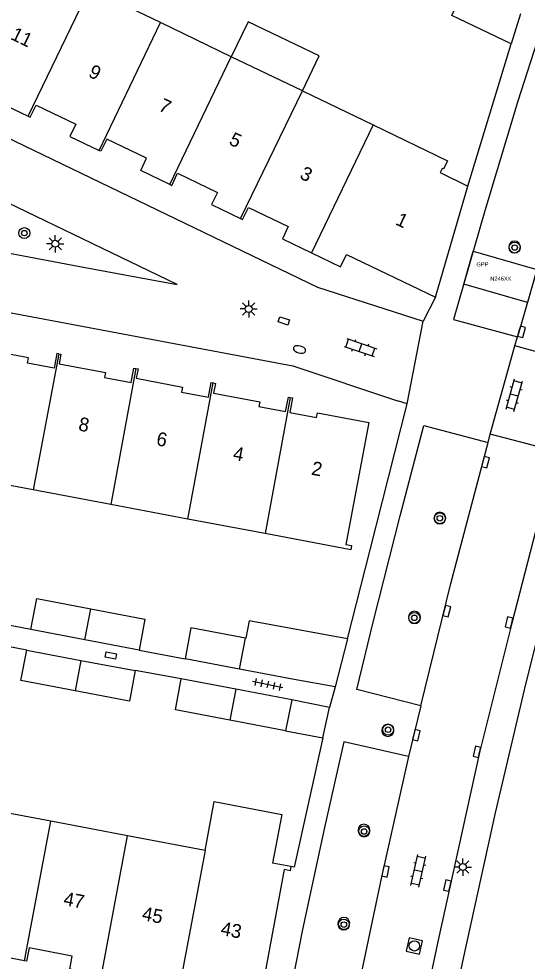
# Model space of a CAD drawing. Extents: x 124000 to 128010, y 398999 to 403000.
# Drawn here: x 126798 to 126834.9, y 399171.6 to 399240 of the extents above; entities that cross this region are included whole.
import ezdxf

# ---------------------------------------------------------------- set-up
doc = ezdxf.new("R2010")
doc.units = 0
for name, color, linetype in [('bp-anno-kenteken', 7, 'Continuous'), ('bp-grn-parkeervak', 7, 'Continuous'), ('gg-afsc-muur', 7, 'Continuous'), ('gg-anno-huisnummerreeks BGT', 7, 'Continuous'), ('gg-bbg-bijgebouw', 7, 'Continuous'), ('gg-bbg-gedigitaliseerde bebouwing', 7, 'Continuous'), ('gg-bbg-hoofdgebouw', 7, 'Continuous'), ('gg-bbg-luifel en loopbrug', 7, 'Continuous'), ('gg-bbg-tussenscheiding', 7, 'Continuous'), ('gg-knt-verharding', 7, 'Continuous'), ('gg-knt-verharding nz', 7, 'Continuous'), ('gt-grn-weggrens', 7, 'Continuous'), ('gt-symb-boom', 7, 'Continuous'), ('gt-symb-brandkraan', 7, 'Continuous'), ('gt-symb-klinker verharding', 7, 'Continuous'), ('gt-symb-kolk', 7, 'Continuous'), ('gt-symb-kolk center center', 7, 'Continuous'), ('gt-symb-lichtmast', 7, 'Continuous'), ('gt-symb-rioolschacht', 7, 'Continuous'), ('gt-symb-tegel verharding', 7, 'Continuous'), ('kenmerkpunt gehandicapten parkeerplaats', 7, 'Continuous')]:
    doc.layers.add(name, color=color, linetype=linetype)

# ---------------------------------------------------------------- blocks, each defined once
blk = doc.blocks.new('gt0-KOLKCC')
at = {"layer": 'gt-symb-kolk center center'}
blk.add_lwpolyline([(-0.375, 0.2), (0.375, 0.2), (0.375, -0.2), (-0.375, -0.2)], close=True, dxfattribs=at)
blk = doc.blocks.new('gt0-LMAST')
at = {"layer": 'gt-symb-lichtmast'}
for p, q in [((-0.182, 0.173), (-0.447, 0.438)), ((-0.005, 0.246), (-0.005, 0.621)), ((0.172, 0.173), (0.437, 0.438)), ((-0.255, -0.004), (-0.63, -0.004)), ((-0.182, -0.181), (-0.447, -0.446)), ((-0.005, -0.254), (-0.005, -0.629)), ((0.437, -0.446), (0.172, -0.181)), ((0.245, -0.004), (0.62, -0.004))]:
    blk.add_line(p, q, dxfattribs=at)
blk.add_circle((-0.005, -0.004), 0.25, dxfattribs=at)
blk = doc.blocks.new('gt0-BOOM')
at = {"layer": 'gt-symb-boom'}
for radius in [0.4, 0.2]:
    blk.add_circle((0, 0), radius, dxfattribs=at)
blk = doc.blocks.new('gt0-KOLK')
at = {"layer": 'gt-symb-kolk'}
blk.add_lwpolyline([(0, 0), (0.375, 0), (0.375, 0.4), (-0.375, 0.4), (-0.375, 0), (0, 0)], dxfattribs=at)
blk = doc.blocks.new('gt0-KL1')
at = {"layer": 'gt-symb-klinker verharding'}
for p, q in [((-1.15, 0.3), (1.15, 0.3)), ((-1, -0.3), (-1, 0.3)), ((-0.5, 0.3), (-0.5, 0.45)), ((0, -0.3), (0, 0.3)), ((0.5, 0.3), (0.5, 0.45)), ((1, -0.3), (1, 0.3)), ((-1.15, -0.3), (1.15, -0.3)), ((-0.5, -0.45), (-0.5, -0.3)), ((0.5, -0.45), (0.5, -0.3))]:
    blk.add_line(p, q, dxfattribs=at)
blk = doc.blocks.new('gt0-RS')
at = {"layer": 'gt-symb-rioolschacht'}
blk.add_lwpolyline([(-0.5, -0.5), (0.5, -0.5), (0.5, 0.5), (-0.5, 0.5)], close=True, dxfattribs=at)
blk.add_circle((0, 0), 0.375, dxfattribs=at)
blk = doc.blocks.new('gt0-BR')
at = {"layer": 'gt-symb-brandkraan'}
for centre, radius, start, end in [((-0.244, 0), 0.206, 107.56694, 252.43307), ((0.599, -2.664), 3, 106.89205, 107.56694), ((0, -0.691), 0.938, 73.10799, 106.89205), ((-0.599, -2.664), 3, 72.43309, 73.10799), ((0.244, 0), 0.206, 287.56695, 72.43309), ((0.599, 2.664), 3, 252.43307, 253.10797), ((0, 0.691), 0.938, 253.10797, 286.89206), ((-0.599, 2.664), 3, 286.89206, 287.56695)]:
    blk.add_arc(centre, radius, start, end, dxfattribs=at)
blk = doc.blocks.new('gt0-TEG1')
at = {"layer": 'gt-symb-tegel verharding'}
for p, q in [((-1.125, 0), (1.125, 0)), ((-0.9, -0.25), (-0.9, 0.25)), ((-0.45, -0.25), (-0.45, 0.25)), ((0, -0.25), (0, 0.25)), ((0.45, -0.25), (0.45, 0.25)), ((0.9, -0.25), (0.9, 0.25))]:
    blk.add_line(p, q, dxfattribs=at)

msp = doc.modelspace()

# ---------------------------------------------------------------- linework, layer by layer
at = {"layer": 'bp-grn-parkeervak'}
msp.add_lwpolyline([(126830.978, 399223.109), (126835.593, 399221.773), (126834.901, 399219.381), (126830.285, 399220.72), (126830.978, 399223.109)], dxfattribs=at)
at = {"layer": 'gg-afsc-muur'}
for p, q in [((126830.586, 399227.823), (126833.729, 399238.151)), ((126821.861, 399194.992), (126823.507, 399201.436)), ((126798.891, 399195.648), (126795.537, 399196.283)), ((126798.599, 399194.158), (126795.254, 399194.787)), ((126806.741, 399194.149), (126810.076, 399193.532)), ((126809.802, 399192.079), (126806.456, 399192.681))]:
    msp.add_line(p, q, dxfattribs=at)
msp.add_lwpolyline([(126820.079, 399187.808), (126817.999, 399178.429), (126817.755, 399178.461)], dxfattribs=at)
at = {"layer": 'gg-bbg-bijgebouw'}
for p, q in [((126834.392, 399240.319), (126833.729, 399238.151)), ((126802.816, 399194.899), (126798.891, 399195.648)), ((126806.741, 399194.149), (126802.816, 399194.899)), ((126814.492, 399195.025), (126814.452, 399195.033)), ((126821.861, 399194.992), (126820.97, 399191.504)), ((126798.599, 399194.158), (126802.527, 399193.42)), ((126802.527, 399193.42), (126806.456, 399192.681)), ((126814.028, 399192.782), (126810.076, 399193.532)), ((126817.984, 399192.031), (126814.028, 399192.782)), ((126813.754, 399191.33), (126809.802, 399192.079)), ((126820.97, 399191.504), (126817.984, 399192.031)), ((126817.81, 399190.559), (126813.754, 399191.33)), ((126820.554, 399190.001), (126817.81, 399190.559)), ((126820.079, 399187.808), (126820.554, 399190.001)), ((126817.354, 399188.316), (126813.326, 399189.08)), ((126817.354, 399188.316), (126820.079, 399187.808))]:
    msp.add_line(p, q, dxfattribs=at)
for points in [[(126833.729, 399238.151), (126829.423, 399240.207), (126830.396, 399242.236)], [(126798.891, 399195.648), (126799.321, 399197.897), (126803.244, 399197.148)], [(126803.244, 399197.148), (126807.171, 399196.398), (126806.741, 399194.149)], [(126821.861, 399194.992), (126814.732, 399196.292), (126814.492, 399195.025)], [(126814.452, 399195.033), (126810.503, 399195.782), (126810.076, 399193.532)], [(126802.111, 399191.209), (126798.183, 399191.947), (126798.599, 399194.158)], [(126806.456, 399192.681), (126806.04, 399190.47), (126802.111, 399191.209)], [(126813.326, 399189.08), (126809.378, 399189.829), (126809.802, 399192.079)]]:
    msp.add_lwpolyline(points, dxfattribs=at)
at = {"layer": 'gg-bbg-gedigitaliseerde bebouwing'}
msp.add_lwpolyline([(126811.53, 399179.639), (126812.199, 399183.173), (126817.096, 399182.247), (126816.427, 399178.712)], dxfattribs=at)
at = {"layer": 'gg-bbg-hoofdgebouw'}
for p, q in [((126808.297, 399239.683), (126803.162, 399242.158)), ((126813.432, 399237.209), (126808.297, 399239.683)), ((126818.586, 399234.724), (126813.432, 399237.209)), ((126818.586, 399234.724), (126823.712, 399232.254)), ((126828.249, 399219.753), (126830.586, 399227.823)), ((126799.063, 399205.786), (126793.458, 399206.842)), ((126804.687, 399204.726), (126799.063, 399205.786)), ((126810.279, 399203.673), (126804.687, 399204.726)), ((126815.88, 399202.617), (126810.279, 399203.673)), ((126800.336, 399181.756), (126794.68, 399182.826)), ((126805.909, 399180.702), (126800.336, 399181.756)), ((126811.53, 399179.639), (126805.909, 399180.702)), ((126817.755, 399178.461), (126816.427, 399178.712))]:
    msp.add_line(p, q, dxfattribs=at)
for points in [[(126793.569, 399235.36), (126793.718, 399235.289), (126794.142, 399236.173), (126797.032, 399234.781), (126796.606, 399233.896), (126798.704, 399232.887)], [(126798.704, 399232.887), (126798.852, 399232.816), (126799.277, 399233.699), (126802.16, 399232.311), (126801.735, 399231.431), (126803.84, 399230.414)], [(126823.712, 399232.254), (126829.108, 399229.654), (126828.817, 399229.05), (126828.727, 399229.094), (126828.588, 399228.806), (126830.586, 399227.823)], [(126808.974, 399227.938), (126806.867, 399228.949), (126807.293, 399229.838), (126804.409, 399231.228), (126803.982, 399230.345), (126803.84, 399230.414)], [(126808.974, 399227.938), (126809.117, 399227.87), (126809.542, 399228.755), (126812.421, 399227.368), (126811.993, 399226.48), (126814.107, 399225.46)], [(126814.107, 399225.46), (126814.25, 399225.391), (126814.679, 399226.281), (126817.563, 399224.892), (126817.136, 399224.008), (126819.244, 399222.99)], [(126819.244, 399222.99), (126821.352, 399221.972), (126821.781, 399222.86), (126828.249, 399219.753)], [(126800.924, 399215.652), (126800.771, 399215.683), (126800.579, 399214.624), (126798.647, 399214.988), (126798.718, 399215.365), (126795.348, 399216.005), (126795.474, 399216.675), (126795.32, 399216.704)], [(126800.924, 399215.652), (126801.078, 399215.622), (126800.95, 399214.941), (126804.31, 399214.303), (126804.24, 399213.934), (126806.183, 399213.568), (126806.369, 399214.625), (126806.517, 399214.598)], [(126806.517, 399214.598), (126806.669, 399214.571), (126806.539, 399213.879), (126809.889, 399213.243), (126809.821, 399212.883), (126811.787, 399212.513), (126811.974, 399213.578), (126812.109, 399213.549)], [(126812.109, 399213.549), (126812.283, 399213.512), (126812.151, 399212.813), (126815.497, 399212.177), (126815.431, 399211.827), (126817.372, 399211.462), (126817.572, 399212.522), (126817.712, 399212.496)], [(126817.712, 399212.496), (126817.869, 399212.467), (126817.669, 399211.406), (126819.61, 399211.04), (126819.675, 399211.384), (126823.406, 399210.675), (126821.732, 399201.814), (126822.147, 399201.752), (126822.101, 399201.445), (126815.88, 399202.617)], [(126817.755, 399178.461), (126817.694, 399178.161), (126817.278, 399178.245), (126815.611, 399169.38)], [(126798.427, 399171.63), (126796.12, 399172.069), (126796.303, 399173.034), (126793.159, 399173.629), (126792.976, 399172.666), (126792.771, 399172.705)], [(126804.01, 399170.579), (126801.722, 399171.009), (126801.903, 399171.974), (126798.771, 399172.567), (126798.587, 399171.6), (126798.427, 399171.63)]]:
    msp.add_lwpolyline(points, dxfattribs=at)
at = {"layer": 'gg-bbg-luifel en loopbrug'}
msp.add_lwpolyline([(126818.586, 399234.724), (126819.806, 399237.262), (126814.65, 399239.741), (126813.432, 399237.209)], dxfattribs=at)
at = {"layer": 'gg-bbg-tussenscheiding'}
for p, q in [((126798.704, 399232.887), (126803.162, 399242.158)), ((126803.84, 399230.414), (126808.297, 399239.683)), ((126808.974, 399227.938), (126813.432, 399237.209)), ((126814.107, 399225.46), (126818.586, 399234.724)), ((126823.712, 399232.254), (126819.244, 399222.99)), ((126800.924, 399215.652), (126799.063, 399205.786)), ((126806.517, 399214.598), (126804.687, 399204.726)), ((126810.279, 399203.673), (126812.109, 399213.549)), ((126817.712, 399212.496), (126815.88, 399202.617)), ((126802.816, 399194.899), (126803.244, 399197.148)), ((126814.028, 399192.782), (126814.452, 399195.033)), ((126802.527, 399193.42), (126802.111, 399191.209)), ((126813.754, 399191.33), (126813.326, 399189.08)), ((126817.81, 399190.559), (126817.354, 399188.316)), ((126798.427, 399171.63), (126800.336, 399181.756)), ((126804.01, 399170.579), (126805.909, 399180.702)), ((126811.53, 399179.639), (126809.621, 399169.512))]:
    msp.add_line(p, q, dxfattribs=at)
at = {"layer": 'gg-knt-verharding'}
for p, q in [((126828.249, 399219.753), (126827.344, 399218.018)), ((126833.99, 399216.239), (126834.179, 399216.886)), ((126838.769, 399214.9), (126833.99, 399216.239)), ((126823.507, 399201.436), (126826.193, 399212.026)), ((126826.193, 399212.026), (126825.489, 399212.244)), ((126832.053, 399209.224), (126832.205, 399209.822)), ((126836.996, 399208.561), (126832.205, 399209.822)), ((126820.97, 399191.504), (126820.554, 399190.001)), ((126827.182, 399190.109), (126826.27, 399186.434))]:
    msp.add_line(p, q, dxfattribs=at)
for points in [[(126847.075, 399272.346), (126852.295, 399269.83), (126855.718, 399261.256), (126850.369, 399245.781), (126847.506, 399237.011), (126844.517, 399227.376), (126841.798, 399218.135), (126839.156, 399208.709), (126836.901, 399200.233), (126834.679, 399191.281), (126832.576, 399182.354), (126830.26, 399171.915), (126828.621, 399164.125)], [(126766.844, 399245.989), (126819.691, 399220.492), (126827.344, 399218.018)], [(126840.406, 399237.609), (126835.822, 399239.011), (126834.211, 399233.972), (126831.821, 399226.016), (126829.538, 399218.147), (126834.179, 399216.886)], [(126790.05, 399224.336), (126802.838, 399221.929), (126809.508, 399220.674), (126791.035, 399229.588)], [(126760.078, 399225.664), (126817.887, 399214.782), (126825.489, 399212.244)], [(126827.182, 399190.109), (126822.532, 399191.294), (126823.718, 399196.195), (126825.681, 399203.893), (126827.404, 399210.459), (126832.053, 399209.224)], [(126836.996, 399208.561), (126833.763, 399196.118), (126831.442, 399186.741), (126828.382, 399172.901), (126827.274, 399167.634)], [(126826.27, 399186.434), (126821.593, 399187.511), (126820.191, 399181.299), (126818.6, 399173.897), (126817.644, 399169.073)]]:
    msp.add_lwpolyline(points, dxfattribs=at)
for centre, radius, start, end in [((126833.975, 399223.406), 0.423, 0, 180), ((126833.975, 399223.406), 0.423, 180, 0), ((126828.557, 399203.742), 0.424, 0, 180), ((126828.557, 399203.742), 0.424, 180, 0), ((126826.713, 399196.535), 0.442, 0, 180), ((126826.713, 399196.535), 0.442, 180, 0), ((126824.778, 399188.34), 0.44, 0, 180), ((126824.778, 399188.34), 0.44, 180, 0), ((126823.052, 399181.103), 0.427, 0, 180), ((126823.052, 399181.103), 0.427, 180, 360), ((126821.596, 399174.344), 0.428, 0, 180), ((126821.596, 399174.344), 0.428, 180, 0)]:
    msp.add_arc(centre, radius, start, end, dxfattribs=at)
at = {"layer": 'gg-knt-verharding nz'}
msp.add_line((126832.205, 399209.822), (126833.99, 399216.239), dxfattribs=at)
for points in [[(126840.406, 399237.609), (126837.086, 399226.931), (126834.179, 399216.886)], [(126827.182, 399190.109), (126829.361, 399198.993), (126832.053, 399209.224)], [(126826.27, 399186.434), (126824.298, 399177.603), (126822.314, 399168.179)]]:
    msp.add_lwpolyline(points, dxfattribs=at)
at = {"layer": 'gt-grn-weggrens'}
msp.add_line((126826.193, 399212.026), (126827.344, 399218.018), dxfattribs=at)

# ---------------------------------------------------------------- block references
at = {"layer": 'gt-symb-boom'}
for p in [(126798.428, 399224.413), (126833.979, 399223.364), (126828.555, 399203.728), (126826.704, 399196.503), (126824.803, 399188.386), (126823.064, 399181.005), (126821.591, 399174.252)]:
    msp.add_blockref('gt0-BOOM', p, dxfattribs=at)
at = {"layer": 'gt-symb-brandkraan', "rotation": 165.35262472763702}
msp.add_blockref('gt0-BR', (126818.376, 399215.973), dxfattribs=at)
at = {"layer": 'gt-symb-klinker verharding'}
for p, rotation in [((126822.792, 399216.103), -18.724868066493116), ((126833.956, 399212.656), 74.21205294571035), ((126827, 399178.147), 77.4649766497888)]:
    msp.add_blockref('gt0-KL1', p, dxfattribs=dict(at, rotation=rotation))
at = {"layer": 'gt-symb-kolk'}
for p, rotation in [((126834.292, 399217.298), -105.37072543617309), ((126831.671, 399207.843), -104.18918015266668), ((126828.868, 399197.03), -104.00844348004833), ((126833.763, 399196.118), 75.58873496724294), ((126826.658, 399188.042), -103.59156043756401), ((126831.442, 399186.741), 75.93596328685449), ((126824.418, 399178.154), -102.2988551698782), ((126829.292, 399177.032), 76.58892815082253)]:
    msp.add_blockref('gt0-KOLK', p, dxfattribs=dict(at, rotation=rotation))
at = {"layer": 'gt-symb-kolk center center'}
for p, rotation in [((126817.245, 399218.046), -17.330108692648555), ((126804.698, 399193.775), 169.34163849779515)]:
    msp.add_blockref('gt0-KOLKCC', p, dxfattribs=dict(at, rotation=rotation))
at = {"layer": 'gt-symb-lichtmast'}
for p in [(126800.674, 399223.642), (126814.697, 399218.913), (126830.227, 399178.428)]:
    msp.add_blockref('gt0-LMAST', p, dxfattribs=at)
at = {"layer": 'gt-symb-rioolschacht', "rotation": 77.40904938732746}
msp.add_blockref('gt0-RS', (126826.71, 399172.707), dxfattribs=at)
at = {"layer": 'gt-symb-tegel verharding', "rotation": 168.2293739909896}
msp.add_blockref('gt0-TEG1', (126816.07, 399191.664), dxfattribs=at)

# ---------------------------------------------------------------- texts
at = {"layer": 'bp-anno-kenteken'}
msp.add_text('N246XK', height=0.3, dxfattribs=at).set_placement((126832.209, 399220.956))
at = {"layer": 'gg-anno-huisnummerreeks BGT'}
for s, rotation, p in [('11', 334.3, (126797.366, 399238.505)), ('9', 334.3, (126803.003, 399235.79)), ('7', 334.3, (126808.091, 399233.338)), ('5', 334.3, (126813.191, 399230.882)), ('3', 334.3, (126818.327, 399228.409)), ('1', 334.3, (126825.274, 399225.064)), ('8', 349.2, (126802.296, 399210.106)), ('6', 349.2, (126807.945, 399209.032)), ('4', 349.2, (126813.505, 399207.976)), ('2', 349.2, (126819.185, 399206.897)), ('47', 349.3, (126801.211, 399175.667)), ('45', 349.3, (126806.903, 399174.59)), ('43', 349.3, (126812.614, 399173.509))]:
    msp.add_text(s, height=1, rotation=rotation, dxfattribs=at).set_placement(p)
at = {"layer": 'kenmerkpunt gehandicapten parkeerplaats'}
msp.add_text('GPP', height=0.3, dxfattribs=at).set_placement((126831.208, 399221.993))

doc.saveas('drawing.dxf')
